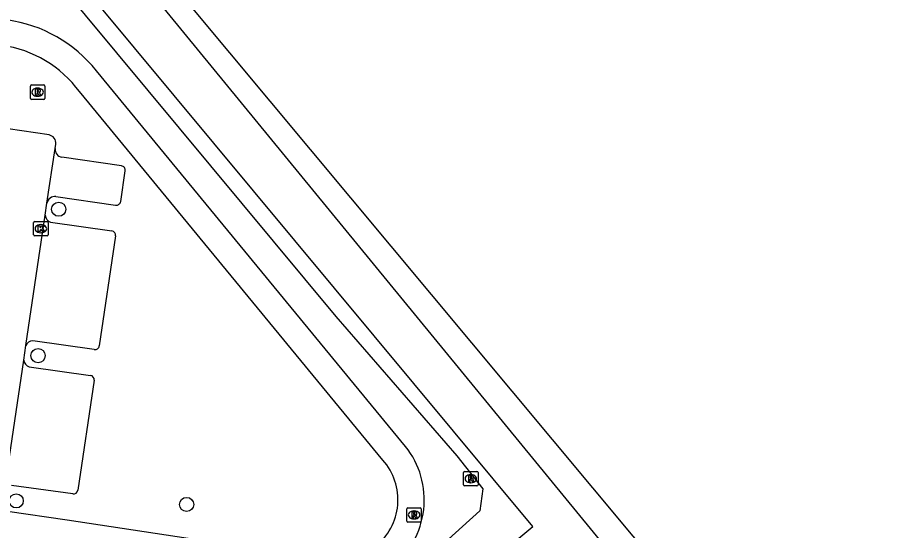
# Model space of a CAD drawing. Extents: x 164150 to 165261, y 382513 to 383432.
# Drawn here: x 164667.2 to 164727.7, y 383177.1 to 383212.6 of the extents above; entities that cross this region are included whole.
import ezdxf

# ---------------------------------------------------------------- set-up
doc = ezdxf.new("R2010")
doc.units = 0
for name, color, linetype in [('IMGEO_Boom', 7, 'Continuous'), ('IMGEO_Groenvoorziening', 7, 'Continuous'), ('IMGEO_Kolk', 7, 'Continuous'), ('IMGEO_Parkeervlak_open', 7, 'Continuous'), ('IMGEO_Rijbaan_lokaal_open', 7, 'Continuous'), ('IMGEO_Rioolput', 7, 'Continuous'), ('IMGEO_Voetpad_open', 7, 'Continuous'), ('IMGEO_Waterloop', 7, 'Continuous')]:
    doc.layers.add(name, color=color, linetype=linetype)

msp = doc.modelspace()

# ---------------------------------------------------------------- linework, layer by layer
at = {"layer": 'IMGEO_Boom'}
for centre in [(164670.043, 383199.331), (164668.614, 383189.211), (164667.11, 383179.173), (164678.883, 383178.925)]:
    msp.add_circle(centre, 0.489, dxfattribs=at)
at = {"layer": 'IMGEO_Groenvoorziening'}
for points in [[(164566.305, 383344.311), (164569.232, 383342.658), (164579.791, 383329.652), (164603.14, 383303.958), (164617.977, 383286.766), (164648.404, 383251.254), (164673.485, 383220.184), (164709.708, 383176.739), (164710.441, 383175.86), (164752.593, 383124.39), (164776.716, 383094.655), (164796.852, 383070.221), (164805.188, 383059.841), (164822.836, 383038.617), (164858.114, 382995.014), (164877.754, 382971.302), (164899.005, 382944.896), (164903.538, 382938.379)], [(164565.515, 383339.104), (164586.345, 383315.663), (164606.03, 383291.593), (164619.657, 383274.842), (164653.254, 383235.189), (164669.707, 383215.37), (164689.184, 383191.909), (164697.544, 383182.287), (164699.35, 383180.017), (164699.148, 383178.489), (164689.54, 383169.792), (164688.541, 383168.421), (164688.591, 383167.263)]]:
    msp.add_lwpolyline(points, dxfattribs=at)
at = {"layer": 'IMGEO_Kolk'}
for p, q in [((164668.313, 383197.562), (164668.313, 383198.414)), ((164668.388, 383198.488), (164669.24, 383198.488)), ((164668.801, 383198.268), (164668.826, 383198.268)), ((164669.314, 383198.414), (164669.314, 383197.562)), ((164669.24, 383197.488), (164668.388, 383197.488)), ((164668.824, 383197.708), (164668.799, 383197.708))]:
    msp.add_line(p, q, dxfattribs=at)
for points in [[(164668.313, 383197.562), (164668.313, 383198.414)], [(164668.388, 383198.488), (164669.24, 383198.488)], [(164668.634, 383198.188), (164668.757, 383198.188), (164668.757, 383198.037), (164668.887, 383198.188), (164669.051, 383198.188), (164668.905, 383198.037), (164669.058, 383197.788), (164668.906, 383197.788), (164668.821, 383197.952), (164668.757, 383197.885), (164668.757, 383197.788), (164668.634, 383197.788), (164668.634, 383198.188)], [(164669.314, 383198.414), (164669.314, 383197.562)], [(164669.24, 383197.488), (164668.388, 383197.488)]]:
    msp.add_lwpolyline(points, dxfattribs=at)
for centre, start, end in [((164668.39, 383198.412), 91.55205, 178.44795), ((164668.39, 383198.412), 91.55205, 178.44795), ((164669.238, 383198.412), 1.55205, 88.44795), ((164669.238, 383198.412), 1.55205, 88.44795), ((164668.39, 383197.564), 181.55205, 268.44795), ((164668.39, 383197.564), 181.55205, 268.44795), ((164669.238, 383197.564), 271.55205, 358.44795), ((164669.238, 383197.564), 271.55205, 358.44795)]:
    msp.add_arc(centre, 0.0765, start, end, dxfattribs=at)
for centre, major_axis, ratio, start_param, end_param in [((164668.8, 383197.988), (-0.387, 0.002), 0.722429, 4.712389, 7.853982), ((164668.825, 383197.988), (-0.39, 0.002), 0.717154, 1.570796, 4.712389)]:
    msp.add_ellipse(centre, major_axis=major_axis, ratio=ratio, start_param=start_param, end_param=end_param, dxfattribs=at)
at = {"layer": 'IMGEO_Parkeervlak_open'}
for points in [[(164674.375, 383202.334), (164670.264, 383202.921)], [(164674.326, 383199.877), (164674.64, 383201.979)], [(164669.852, 383200.202), (164673.974, 383199.614)], [(164669.474, 383198.438), (164673.724, 383197.831)], [(164673.967, 383197.491), (164672.845, 383189.888)], [(164672.503, 383189.635), (164668.254, 383190.236)], [(164667.996, 383188.431), (164672.236, 383187.849)], [(164672.492, 383187.513), (164671.357, 383179.914)], [(164671.019, 383179.649), (164666.774, 383180.231)]]:
    msp.add_lwpolyline(points, dxfattribs=at)
for centre, radius, start, end in [((164670.343, 383203.467), 0.551, 172.6881, 261.7627), ((164674.331, 383202.025), 0.312, 351.58567, 81.89545), ((164669.774, 383199.658), 0.55, 81.83166, 170.47544), ((164674.019, 383199.921), 0.31, 261.6768, 351.85436), ((164669.66, 383198.959), 0.554, 184.28312, 250.36792), ((164673.657, 383197.526), 0.312, 353.56726, 77.53997), ((164668.283, 383189.667), 0.57, 92.9072, 155.28028), ((164672.549, 383189.931), 0.299, 261.21114, 351.77442), ((164668.184, 383188.956), 0.558, 184.7352, 250.33258), ((164672.194, 383187.551), 0.301, 352.71685, 81.89105), ((164671.045, 383179.964), 0.316, 265.2962, 350.89838)]:
    msp.add_arc(centre, radius, start, end, dxfattribs=at)
at = {"layer": 'IMGEO_Rijbaan_lokaal_open'}
for points in [[(164669.377, 383204.466), (164663.701, 383205.312)], [(164669.232, 383199.749), (164669.796, 383203.537)], [(164669.796, 383203.537), (164669.841, 383203.839)], [(164669.108, 383198.918), (164669.232, 383199.749)], [(164667.765, 383189.905), (164669.108, 383198.918)], [(164667.628, 383188.91), (164667.765, 383189.905)], [(164666.304, 383179.895), (164667.628, 383188.91)]]:
    msp.add_lwpolyline(points, dxfattribs=at)
msp.add_arc((164669.296, 383203.921), 0.551, 351.41356, 81.59169, dxfattribs=at)
at = {"layer": 'IMGEO_Rioolput'}
for p, q in [((164668.085, 383206.995), (164668.085, 383207.847)), ((164668.16, 383207.921), (164669.012, 383207.921)), ((164668.573, 383207.701), (164668.598, 383207.701)), ((164669.086, 383207.847), (164669.086, 383206.995)), ((164668.596, 383207.141), (164668.571, 383207.141)), ((164669.012, 383206.921), (164668.16, 383206.921)), ((164698.017, 383180.281), (164698.017, 383181.133)), ((164698.092, 383181.207), (164698.944, 383181.207)), ((164699.018, 383181.133), (164699.018, 383180.281)), ((164698.528, 383180.427), (164698.503, 383180.427)), ((164698.505, 383180.987), (164698.53, 383180.987)), ((164698.944, 383180.207), (164698.092, 383180.207)), ((164694.095, 383177.777), (164694.095, 383178.629)), ((164694.17, 383178.703), (164695.022, 383178.703)), ((164695.096, 383178.629), (164695.096, 383177.777)), ((164694.583, 383178.483), (164694.608, 383178.483)), ((164695.022, 383177.703), (164694.17, 383177.703)), ((164694.606, 383177.923), (164694.581, 383177.923))]:
    msp.add_line(p, q, dxfattribs=at)
for points in [[(164668.085, 383206.995), (164668.085, 383207.847)], [(164668.16, 383207.921), (164669.012, 383207.921)], [(164669.086, 383207.847), (164669.086, 383206.995)], [(164668.674, 383207.619), (164668.422, 383207.621), (164668.422, 383207.221)], [(164668.422, 383207.221), (164668.546, 383207.221), (164668.546, 383207.383), (164668.557, 383207.383)], [(164668.6, 383207.54), (164668.546, 383207.54), (164668.546, 383207.459)], [(164668.546, 383207.459), (164668.598, 383207.459)], [(164668.604, 383207.354), (164668.675, 383207.221), (164668.815, 383207.221), (164668.75, 383207.347)], [(164669.012, 383206.921), (164668.16, 383206.921)], [(164698.017, 383180.281), (164698.017, 383181.133)], [(164698.092, 383181.207), (164698.944, 383181.207)], [(164699.018, 383181.133), (164699.018, 383180.281)], [(164698.606, 383180.905), (164698.354, 383180.907), (164698.354, 383180.507)], [(164698.354, 383180.507), (164698.478, 383180.507), (164698.478, 383180.669), (164698.489, 383180.669)], [(164698.532, 383180.826), (164698.478, 383180.826), (164698.478, 383180.745)], [(164698.478, 383180.745), (164698.53, 383180.745)], [(164698.536, 383180.64), (164698.607, 383180.507), (164698.747, 383180.507), (164698.682, 383180.633)], [(164698.944, 383180.207), (164698.092, 383180.207)], [(164694.095, 383177.777), (164694.095, 383178.629)], [(164694.17, 383178.703), (164695.022, 383178.703)], [(164695.096, 383178.629), (164695.096, 383177.777)], [(164694.684, 383178.401), (164694.432, 383178.403), (164694.432, 383178.003)], [(164694.432, 383178.003), (164694.556, 383178.003), (164694.556, 383178.165), (164694.567, 383178.165)], [(164694.61, 383178.322), (164694.556, 383178.322), (164694.556, 383178.241)], [(164694.556, 383178.241), (164694.608, 383178.241)], [(164694.614, 383178.136), (164694.685, 383178.003), (164694.825, 383178.003), (164694.76, 383178.129)], [(164695.022, 383177.703), (164694.17, 383177.703)]]:
    msp.add_lwpolyline(points, dxfattribs=at)
for centre, radius, start, end in [((164668.162, 383207.845), 0.0765, 91.55205, 178.44795), ((164668.162, 383207.845), 0.0765, 91.55205, 178.44795), ((164669.01, 383207.845), 0.0765, 1.55205, 88.44795), ((164669.01, 383207.845), 0.0765, 1.55205, 88.44795), ((164668.556, 383207.33), 0.0533, 26.02933, 88.69889), ((164668.582, 383207.648), 0.19, 274.7715, 282.96867), ((164668.606, 383207.444), 0.0964, 77.00612, 93.18647), ((164668.62, 383207.501), 0.0378, 276.66336, 79.67722), ((164668.673, 383207.509), 0.109, 350.36119, 89.41601), ((164668.671, 383207.509), 0.112, 277.58423, 350.98172), ((164668.655, 383207.294), 0.108, 29.51342, 73.79051), ((164668.162, 383206.997), 0.0765, 181.55205, 268.44795), ((164668.162, 383206.997), 0.0765, 181.55205, 268.44795), ((164669.01, 383206.997), 0.0765, 271.55205, 358.44795), ((164669.01, 383206.997), 0.0765, 271.55205, 358.44795), ((164698.094, 383181.131), 0.0765, 91.55205, 178.44795), ((164698.094, 383181.131), 0.0765, 91.55205, 178.44795), ((164698.942, 383181.131), 0.0765, 1.55205, 88.44795), ((164698.942, 383181.131), 0.0765, 1.55205, 88.44795), ((164698.488, 383180.616), 0.0533, 26.02933, 88.69889), ((164698.514, 383180.934), 0.19, 274.7715, 282.96867), ((164698.538, 383180.73), 0.0964, 77.00612, 93.18647), ((164698.552, 383180.787), 0.0378, 276.66336, 79.67722), ((164698.605, 383180.795), 0.109, 350.36119, 89.41601), ((164698.603, 383180.795), 0.112, 277.58423, 350.98172), ((164698.587, 383180.58), 0.108, 29.51342, 73.79051), ((164698.094, 383180.283), 0.0765, 181.55205, 268.44795), ((164698.094, 383180.283), 0.0765, 181.55205, 268.44795), ((164698.942, 383180.283), 0.0765, 271.55205, 358.44795), ((164698.942, 383180.283), 0.0765, 271.55205, 358.44795), ((164694.172, 383178.627), 0.0765, 91.55205, 178.44795), ((164694.172, 383178.627), 0.0765, 91.55205, 178.44795), ((164695.02, 383178.627), 0.0765, 1.55205, 88.44795), ((164695.02, 383178.627), 0.0765, 1.55205, 88.44795), ((164694.566, 383178.112), 0.0533, 26.02933, 88.69889), ((164694.592, 383178.43), 0.19, 274.7715, 282.96867), ((164694.616, 383178.226), 0.0964, 77.00612, 93.18647), ((164694.63, 383178.283), 0.0378, 276.66336, 79.67722), ((164694.683, 383178.291), 0.109, 350.36119, 89.41601), ((164694.681, 383178.291), 0.112, 277.58423, 350.98172), ((164694.665, 383178.076), 0.108, 29.51342, 73.79051), ((164694.172, 383177.779), 0.0765, 181.55205, 268.44795), ((164694.172, 383177.779), 0.0765, 181.55205, 268.44795), ((164695.02, 383177.779), 0.0765, 271.55205, 358.44795), ((164695.02, 383177.779), 0.0765, 271.55205, 358.44795)]:
    msp.add_arc(centre, radius, start, end, dxfattribs=at)
for centre, major_axis, ratio, start_param, end_param in [((164668.572, 383207.421), (-0.387, 0.002), 0.722429, 4.712389, 7.853982), ((164668.597, 383207.421), (-0.39, 0.002), 0.717154, 1.570796, 4.712389), ((164698.504, 383180.707), (-0.387, 0.002), 0.722429, 4.712389, 7.853982), ((164698.529, 383180.707), (-0.39, 0.002), 0.717154, 1.570796, 4.712389), ((164694.582, 383178.203), (-0.387, 0.002), 0.722429, 4.712389, 7.853982), ((164694.607, 383178.203), (-0.39, 0.002), 0.717154, 1.570796, 4.712389)]:
    msp.add_ellipse(centre, major_axis=major_axis, ratio=ratio, start_param=start_param, end_param=end_param, dxfattribs=at)
at = {"layer": 'IMGEO_Voetpad_open'}
for points in [[(164694.009, 383182.935), (164672.646, 383208.907)], [(164692.448, 383181.99), (164671.481, 383207.462)], [(164666.516, 383178.455), (164670.634, 383177.868), (164690.397, 383174.87)]]:
    msp.add_lwpolyline(points, dxfattribs=at)
for centre, radius, start, end in [((164665.178, 383202.962), 9.545, 38.52029, 82.10627), ((164665.006, 383202.693), 8.042, 36.37444, 81.88758), ((164689.379, 383179.245), 5.92, 308.29065, 38.5585), ((164689.355, 383179.253), 4.13, 308.37551, 41.50544)]:
    msp.add_arc(centre, radius, start, end, dxfattribs=at)
at = {"layer": 'IMGEO_Waterloop'}
msp.add_lwpolyline([(164702.895, 383175.561), (164691.673, 383166.485), (164690.67, 383167.345), (164701.976, 383176.715), (164702.796, 383177.395), (164568.021, 383339.417), (164569.063, 383340.332), (164663.446, 383230.119), (164829.318, 383027.736), (164900.978, 382938.587), (164899.829, 382937.694), (164835.51, 383016.034), (164740.957, 383131.523), (164703.749, 383176.252), (164702.895, 383175.561)], dxfattribs=at)

doc.saveas('drawing.dxf')
